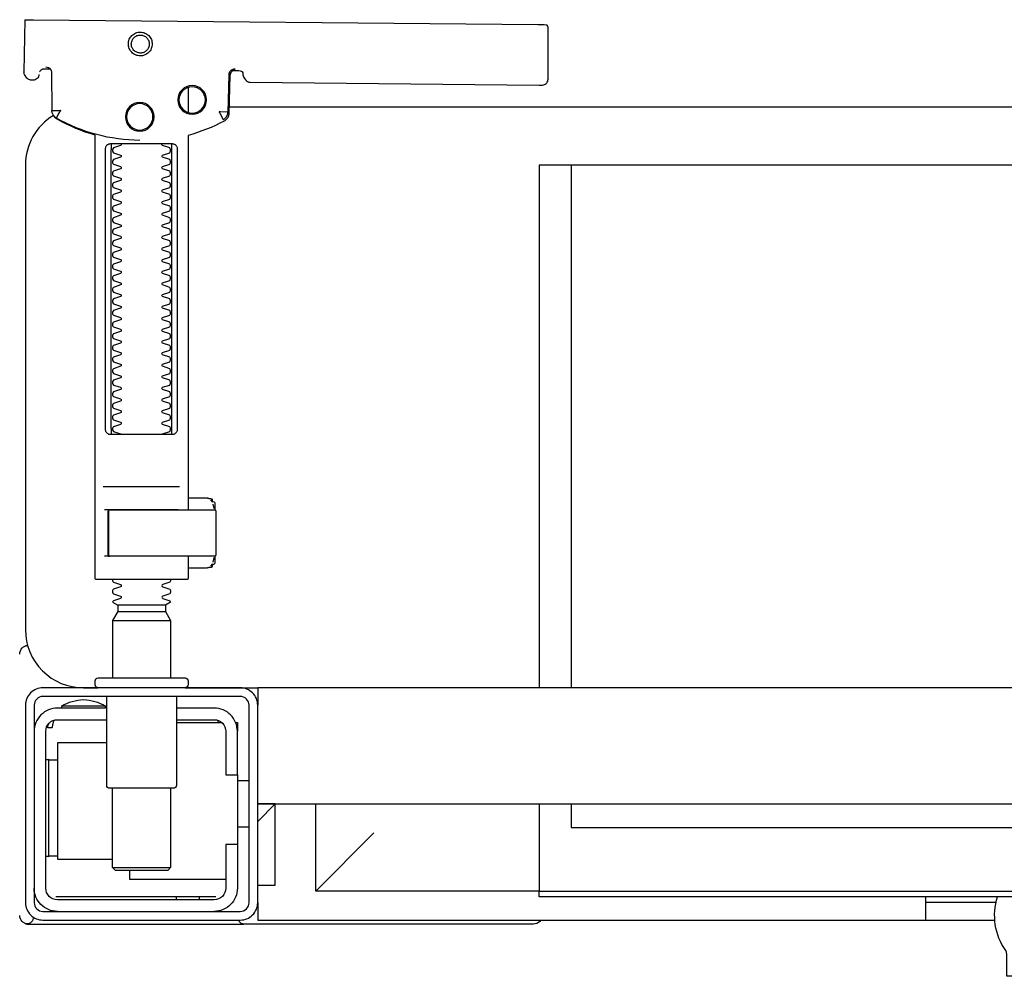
# Model space of a CAD drawing. Header units: millimetres. Extents: x 28600 to 181045, y -399112 to -163690.
# Tile 312 of 482: x 74679 to 74696, y -197752 to -197736. Entities that reach past the tile are written whole.
import ezdxf

# ---------------------------------------------------------------- set-up
doc = ezdxf.new("R2010")
doc.units = ezdxf.units.MM
doc.layers.get('0').update_dxf_attribs({"color": 8})
doc.layers.add('!!_@ wypos sanit nd', color=8, linetype='Continuous', plot=False)

# ---------------------------------------------------------------- blocks, each defined once
blk = doc.blocks.new('A$C4ebe9e89')
for points in [[(0.19864, 0.1647), (0.11173, 0.16387)], [(0.20013, 0.1647), (0.20026, 0.15571)], [(0.16386, 0.15607), (0.16409, 0.15602), (0.16425, 0.15596), (0.1644, 0.15586), (0.16453, 0.15574), (0.16463, 0.1556), (0.16471, 0.15544), (0.16476, 0.15527), (0.16478, 0.1551), (0.16496, 0.14854), (0.16497, 0.14842), (0.16498, 0.14832), (0.16501, 0.14822), (0.16503, 0.14812), (0.16507, 0.14802), (0.16511, 0.14793), (0.16516, 0.14784), (0.16521, 0.14775), (0.16528, 0.14767), (0.16535, 0.14758), (0.16542, 0.14751), (0.1655, 0.14744), (0.16558, 0.14737), (0.16567, 0.14731), (0.16576, 0.14726), (0.16651, 0.14688), (0.16727, 0.14651), (0.16803, 0.14617), (0.16881, 0.14585), (0.1696, 0.14555), (0.17039, 0.14527), (0.17119, 0.14502), (0.172, 0.14478), (0.172, 0.08032)], [(0.1651, 0.14871), (0.16492, 0.1553), (0.1649, 0.15547), (0.16485, 0.15563), (0.16478, 0.15579), (0.16468, 0.15592), (0.16455, 0.15604), (0.16441, 0.15614), (0.16425, 0.15621), (0.16409, 0.15626), (0.16391, 0.15627)], [(0.19757, 0.15573), (0.19749, 0.15586), (0.19739, 0.15598), (0.19727, 0.15608), (0.19713, 0.15617), (0.19698, 0.15623), (0.19683, 0.15626), (0.19667, 0.15627), (0.19577, 0.15626)], [(0.172, 0.15305), (0.172, 0.14874)], [(0.16493, 0.14968), (-0.16477, 0.14968)], [(0.17483, 0.14232), (0.17483, 0.09432)], [(0.18523, 0.09432), (0.18523, 0.14232)], [(-0.11847, 0.04968), (-0.11847, 0.13968), (0.11153, 0.13968), (0.11153, 0.04968)], [(0.10602, 0.13968), (0.10602, 0.04968)], [(0.18662, 0.08432), (0.17345, 0.08432)], [(0.16732, 0.08028), (0.16732, 0.08144), (0.16736, 0.08156), (0.16746, 0.08164), (0.16767, 0.08169)], [(0.16811, 0.08203), (0.16776, 0.08162), (0.16776, 0.08196), (0.16779, 0.08207), (0.16786, 0.08214), (0.16797, 0.08218), (0.1681, 0.08219), (0.16822, 0.08219), (0.16842, 0.08221), (0.16887, 0.08232), (0.172, 0.08232)], [(0.16848, 0.08224), (0.16856, 0.0823), (0.16876, 0.08232)], [(0.16751, 0.08053), (0.16754, 0.08079), (0.16766, 0.08132)], [(0.17371, 0.08032), (0.18481, 0.08032), (0.18637, 0.08032)], [(0.16767, 0.07094), (0.16756, 0.07096), (0.16746, 0.07099), (0.16737, 0.07106), (0.16732, 0.0712), (0.16732, 0.07235)], [(0.16766, 0.07131), (0.16754, 0.07185), (0.16751, 0.0721)], [(0.18558, 0.07232), (0.18637, 0.07232)], [(0.172, 0.07032), (0.16887, 0.07032), (0.16842, 0.07042), (0.16831, 0.07044), (0.1682, 0.07044), (0.16806, 0.07045), (0.16795, 0.07046), (0.16783, 0.07052), (0.16776, 0.07067), (0.16776, 0.07101), (0.16811, 0.07061)], [(0.16876, 0.07032), (0.16866, 0.07032), (0.16848, 0.0704)], [(0.1759, 0.06388), (0.1841, 0.06388)], [(0.1841, 0.06282), (0.1759, 0.06282)], [(0.185, 0.06126), (0.175, 0.06126)], [(0.19963, 0.05696), (0.19976, 0.05695), (0.19988, 0.05692), (0.20001, 0.05688)], [(-0.16, 0.04668), (-0.16, 0.04968), (0.16, 0.04968), (0.16, 0.04668)], [(0.16, 0.03368), (0.16, 0.04568)], [(0.167, 0.04412), (0.16693, 0.04403), (0.16687, 0.04393), (0.16681, 0.04381), (0.16675, 0.04368)], [(0.19499, 0.04412), (0.19506, 0.04404), (0.19512, 0.04395), (0.19517, 0.04385), (0.19521, 0.04376), (0.19525, 0.04365), (0.19528, 0.04355), (0.19531, 0.04344), (0.19533, 0.04333), (0.19535, 0.04322), (0.19537, 0.04311), (0.19538, 0.04301), (0.19539, 0.04291), (0.19538, 0.04281), (0.19547, 0.04278), (0.19557, 0.04278), (0.19568, 0.04278), (0.19578, 0.04278), (0.19589, 0.04278), (0.19613, 0.04278), (0.19616, 0.04288), (0.19615, 0.04299), (0.19613, 0.04311), (0.19609, 0.04324), (0.19605, 0.04336), (0.19594, 0.04357)], [(0.174, 0.04368), (0.16618, 0.04368)], [(0.1635, 0.03468), (0.1635, 0.04218)], [(0.186, 0.04018), (0.1945, 0.04018), (0.1945, 0.02018), (0.185, 0.02018)], [(0.19591, 0.03729), (0.19602, 0.03729), (0.19616, 0.03729), (0.19632, 0.03729), (0.1965, 0.03729)], [(0.1615, 0.03368), (0.1635, 0.03368)], [(0.175, 0.03238), (0.175, 0.01872), (0.1755, 0.01822), (0.1845, 0.01822), (0.185, 0.01872), (0.185, 0.03238)], [(0.16, 0.02668), (0.157, 0.02968), (0.16, 0.02968), (-0.16, 0.02968), (-0.157, 0.02968), (-0.16, 0.02668)], [(0.10602, 0.02968), (0.10602, 0.0256), (-0.11847, 0.0256)], [(0.11153, 0.02968), (0.11153, 0.01468), (0.15, 0.01468)], [(0.14, 0.02468), (0.15, 0.01468), (0.15, 0.02968)], [(0.16, 0.01568), (0.157, 0.01568), (0.157, 0.02968)], [(0.1615, 0.02568), (0.1635, 0.02568)], [(0.1965, 0.02067), (0.19632, 0.02067), (0.19616, 0.02067), (0.19602, 0.02067), (0.19591, 0.02067)], [(0.185, 0.01872), (0.175, 0.01872)], [(0.1655, 0.01668), (0.182, 0.01668), (0.182, 0.01822)], [(0.045, 0.01368), (0.045, 0.00968)], [(0.16722, 0.01368), (0.19467, 0.01368), (0.19478, 0.01368)], [(0.17, 0.01318), (0.17, 0.01368)], [(0.174, 0.01318), (0.174, 0.01368)], [(0.03283, 0.01268), (0.045, 0.01268)], [(0.16, 0.01268), (0.16, 0.00968), (0.03305, 0.00968)]]:
    blk.add_lwpolyline(points)
for points in [[(0.16424, 0.15596), (0.16327, 0.15595), (0.16304, 0.15592), (0.16283, 0.15584), (0.16262, 0.15571), (0.16265, 0.15575), (0.16259, 0.15555), (0.16257, 0.15535, -0.157432), (0.16238, 0.15476), (0.1621, 0.15436, -0.241147), (0.16129, 0.15393), (0.1115, 0.15346), (0.11134, 0.15345), (0.11119, 0.15345), (0.11107, 0.15345), (0.11094, 0.15346), (0.11078, 0.15348), (0.11062, 0.15353), (0.11047, 0.15361), (0.11033, 0.15371), (0.11022, 0.15383), (0.11012, 0.15397), (0.11005, 0.15412), (0.11001, 0.15428), (0.11, 0.15445), (0.10995, 0.16345), (0.11023, 0.16384)], [(0.19647, 0.15658), (0.19626, 0.15656), (0.19605, 0.15648), (0.19585, 0.15635), (0.19566, 0.15614, 0.132231), (0.19551, 0.15564), (0.19546, 0.14909)], [(0.19768, 0.15528, 0.415336), (0.19869, 0.15429)], [(0.19885, 0.1543), (0.19898, 0.1543), (0.19913, 0.15431), (0.19927, 0.15434), (0.19941, 0.1544), (0.19953, 0.15447), (0.19965, 0.15456), (0.19975, 0.15466), (0.20007, 0.15512, 0.158481), (0.20026, 0.15571)], [(0.18031, 0.14393, 0.125713), (0.19466, 0.14774, 0.121439), (0.19519, 0.14823, -0.262119), (0.2, 0.13968), (0.2, 0.05968, -0.414214), (0.19, 0.04968), (0.18752, 0.04968, 0.405519), (0.188, 0.05018), (0.188, 0.05088, 0.414214), (0.1875, 0.05138), (0.1725, 0.05138, 0.414214), (0.172, 0.05088), (0.172, 0.05018, 0.405519), (0.17249, 0.04968, 0.001664), (0.15993, 0.04968)], [(0.172, 0.07232), (0.172, 0.06852, 0.414214), (0.1722, 0.06832), (0.18462, 0.06832), (0.1878, 0.06832, 0.414214), (0.188, 0.06852), (0.188, 0.14485), (0.18885, 0.1451), (0.18969, 0.14537), (0.19052, 0.14568), (0.19134, 0.146), (0.19215, 0.14635), (0.19295, 0.14672), (0.19374, 0.14712), (0.19456, 0.14756), (0.19465, 0.14762), (0.19473, 0.14768), (0.19481, 0.14775), (0.19488, 0.14782), (0.19495, 0.1479), (0.19502, 0.14799)], [(0.17647, 0.09332, 0.182836), (0.17637, 0.09341), (0.17515, 0.09381, 0.050055), (0.175, 0.09408), (0.175, 0.09436, 0.050055), (0.17515, 0.09462), (0.17637, 0.09503, 0.719897), (0.17637, 0.09541), (0.17515, 0.09581, 0.050055), (0.175, 0.09608), (0.175, 0.09636, 0.050055), (0.17515, 0.09662), (0.17637, 0.09703, 0.719897), (0.17637, 0.09741), (0.17515, 0.09781, 0.050055), (0.175, 0.09808), (0.175, 0.09836, 0.050055), (0.17515, 0.09862), (0.17637, 0.09903, 0.719897), (0.17637, 0.09941), (0.17515, 0.09981, 0.050055), (0.175, 0.10008), (0.175, 0.10036, 0.050055), (0.17515, 0.10062), (0.17637, 0.10103, 0.719897), (0.17637, 0.10141), (0.17515, 0.10181, 0.050055), (0.175, 0.10208), (0.175, 0.10236, 0.050055), (0.17515, 0.10262), (0.17637, 0.10303, 0.719897), (0.17637, 0.10341), (0.17515, 0.10381, 0.050055), (0.175, 0.10408), (0.175, 0.10436, 0.050055), (0.17515, 0.10462), (0.17637, 0.10503, 0.719897), (0.17637, 0.10541), (0.17515, 0.10581, 0.050055), (0.175, 0.10608), (0.175, 0.10636, 0.050055), (0.17515, 0.10662), (0.17637, 0.10703, 0.719897), (0.17637, 0.10741), (0.17515, 0.10781, 0.050055), (0.175, 0.10808), (0.175, 0.10836, 0.050055), (0.17515, 0.10862), (0.17637, 0.10903, 0.719897), (0.17637, 0.10941), (0.17515, 0.10981, 0.050055), (0.175, 0.11008), (0.175, 0.11036, 0.050055), (0.17515, 0.11062), (0.17637, 0.11103, 0.719897), (0.17637, 0.11141), (0.17515, 0.11181, 0.050055), (0.175, 0.11208), (0.175, 0.11236, 0.050055), (0.17515, 0.11262), (0.17637, 0.11303, 0.719897), (0.17637, 0.11341), (0.17515, 0.11381, 0.050055), (0.175, 0.11408), (0.175, 0.11436, 0.050055), (0.17515, 0.11462), (0.17637, 0.11503, 0.719897), (0.17637, 0.11541), (0.17515, 0.11581, 0.050055), (0.175, 0.11608), (0.175, 0.11636, 0.050055), (0.17515, 0.11662), (0.17637, 0.11703, 0.719897), (0.17637, 0.11741), (0.17515, 0.11781, 0.050055), (0.175, 0.11808), (0.175, 0.11836, 0.050055), (0.17515, 0.11862), (0.17637, 0.11903, 0.719897), (0.17637, 0.11941), (0.17515, 0.11981, 0.050055), (0.175, 0.12008), (0.175, 0.12036, 0.050055), (0.17515, 0.12062), (0.17637, 0.12103, 0.719897), (0.17637, 0.12141), (0.17515, 0.12181, 0.050055), (0.175, 0.12208), (0.175, 0.12236, 0.050055), (0.17515, 0.12262), (0.17637, 0.12303, 0.719897), (0.17637, 0.12341), (0.17515, 0.12381, 0.050055), (0.175, 0.12408), (0.175, 0.12436, 0.050055), (0.17515, 0.12462), (0.17637, 0.12503, 0.719897), (0.17637, 0.12541), (0.17515, 0.12581, 0.050055), (0.175, 0.12608), (0.175, 0.12636, 0.050055), (0.17515, 0.12662), (0.17637, 0.12703, 0.719897), (0.17637, 0.12741), (0.17515, 0.12781, 0.050055), (0.175, 0.12808), (0.175, 0.12836, 0.050055), (0.17515, 0.12862), (0.17637, 0.12903, 0.719897), (0.17637, 0.12941), (0.17515, 0.12981, 0.050055), (0.175, 0.13008), (0.175, 0.13036, 0.050055), (0.17515, 0.13062), (0.17637, 0.13103, 0.719897), (0.17637, 0.13141), (0.17515, 0.13181, 0.050055), (0.175, 0.13208), (0.175, 0.13236, 0.050055), (0.17515, 0.13262), (0.17637, 0.13303, 0.719897), (0.17637, 0.13341), (0.17515, 0.13381, 0.050055), (0.175, 0.13408), (0.175, 0.13436, 0.050055), (0.17515, 0.13462), (0.17637, 0.13503, 0.719897), (0.17637, 0.13541), (0.17515, 0.13581, 0.050055), (0.175, 0.13608), (0.175, 0.13636, 0.050055), (0.17515, 0.13662), (0.17637, 0.13703, 0.719897), (0.17637, 0.13741), (0.17515, 0.13781, 0.050055), (0.175, 0.13808), (0.175, 0.13836, 0.050055), (0.17515, 0.13862), (0.17637, 0.13903, 0.719897), (0.17637, 0.13941), (0.17515, 0.13981, 0.050055), (0.175, 0.14008), (0.175, 0.14036, 0.050055), (0.17515, 0.14062), (0.17637, 0.14103, 0.719897), (0.17637, 0.14141), (0.17515, 0.14181, 0.050055), (0.175, 0.14208), (0.175, 0.14236, 0.050055), (0.17515, 0.14262), (0.17637, 0.14303, 0.474594), (0.17647, 0.14332)], [(0.18353, 0.14332, 0.474594), (0.18364, 0.14303), (0.18486, 0.14262, 0.050055), (0.185, 0.14236), (0.185, 0.14208, 0.050055), (0.18486, 0.14181), (0.18364, 0.14141, 0.719897), (0.18364, 0.14103), (0.18486, 0.14062, 0.050055), (0.185, 0.14036), (0.185, 0.14008, 0.050055), (0.18486, 0.13981), (0.18364, 0.13941, 0.719897), (0.18364, 0.13903), (0.18486, 0.13862, 0.050055), (0.185, 0.13836), (0.185, 0.13808, 0.050055), (0.18486, 0.13781), (0.18364, 0.13741, 0.719897), (0.18364, 0.13703), (0.18486, 0.13662, 0.050055), (0.185, 0.13636), (0.185, 0.13608, 0.050055), (0.18486, 0.13581), (0.18364, 0.13541, 0.719897), (0.18364, 0.13503), (0.18486, 0.13462, 0.050055), (0.185, 0.13436), (0.185, 0.13408, 0.050055), (0.18486, 0.13381), (0.18364, 0.13341, 0.719897), (0.18364, 0.13303), (0.18486, 0.13262, 0.050055), (0.185, 0.13236), (0.185, 0.13208, 0.050055), (0.18486, 0.13181), (0.18364, 0.13141, 0.719897), (0.18364, 0.13103), (0.18486, 0.13062, 0.050055), (0.185, 0.13036), (0.185, 0.13008, 0.050055), (0.18486, 0.12981), (0.18364, 0.12941, 0.719897), (0.18364, 0.12903), (0.18486, 0.12862, 0.050055), (0.185, 0.12836), (0.185, 0.12808, 0.050055), (0.18486, 0.12781), (0.18364, 0.12741, 0.719897), (0.18364, 0.12703), (0.18486, 0.12662, 0.050055), (0.185, 0.12636), (0.185, 0.12608, 0.050055), (0.18486, 0.12581), (0.18364, 0.12541, 0.719897), (0.18364, 0.12503), (0.18486, 0.12462, 0.050055), (0.185, 0.12436), (0.185, 0.12408, 0.050055), (0.18486, 0.12381), (0.18364, 0.12341, 0.719897), (0.18364, 0.12303), (0.18486, 0.12262, 0.050055), (0.185, 0.12236), (0.185, 0.12208, 0.050055), (0.18486, 0.12181), (0.18364, 0.12141, 0.719897), (0.18364, 0.12103), (0.18486, 0.12062, 0.050055), (0.185, 0.12036), (0.185, 0.12008, 0.050055), (0.18486, 0.11981), (0.18364, 0.11941, 0.719897), (0.18364, 0.11903), (0.18486, 0.11862, 0.050055), (0.185, 0.11836), (0.185, 0.11808, 0.050055), (0.18486, 0.11781), (0.18364, 0.11741, 0.719897), (0.18364, 0.11703), (0.18486, 0.11662, 0.050055), (0.185, 0.11636), (0.185, 0.11608, 0.050055), (0.18486, 0.11581), (0.18364, 0.11541, 0.719897), (0.18364, 0.11503), (0.18486, 0.11462, 0.050055), (0.185, 0.11436), (0.185, 0.11408, 0.050055), (0.18486, 0.11381), (0.18364, 0.11341, 0.719897), (0.18364, 0.11303), (0.18486, 0.11262, 0.050055), (0.185, 0.11236), (0.185, 0.11208, 0.050055), (0.18486, 0.11181), (0.18364, 0.11141, 0.719897), (0.18364, 0.11103), (0.18486, 0.11062, 0.050055), (0.185, 0.11036), (0.185, 0.11008, 0.050055), (0.18486, 0.10981), (0.18364, 0.10941, 0.719897), (0.18364, 0.10903), (0.18486, 0.10862, 0.050055), (0.185, 0.10836), (0.185, 0.10808, 0.050055), (0.18486, 0.10781), (0.18364, 0.10741, 0.719897), (0.18364, 0.10703), (0.18486, 0.10662, 0.050055), (0.185, 0.10636), (0.185, 0.10608, 0.050055), (0.18486, 0.10581), (0.18364, 0.10541, 0.719897), (0.18364, 0.10503), (0.18486, 0.10462, 0.050055), (0.185, 0.10436), (0.185, 0.10408, 0.050055), (0.18486, 0.10381), (0.18364, 0.10341, 0.719897), (0.18364, 0.10303), (0.18486, 0.10262, 0.050055), (0.185, 0.10236), (0.185, 0.10208, 0.050055), (0.18486, 0.10181), (0.18364, 0.10141, 0.719897), (0.18364, 0.10103), (0.18486, 0.10062, 0.050055), (0.185, 0.10036), (0.185, 0.10008, 0.050055), (0.18486, 0.09981), (0.18364, 0.09941, 0.719897), (0.18364, 0.09903), (0.18486, 0.09862, 0.050055), (0.185, 0.09836), (0.185, 0.09808, 0.050055), (0.18486, 0.09781), (0.18364, 0.09741, 0.719897), (0.18364, 0.09703), (0.18486, 0.09662, 0.050055), (0.185, 0.09636), (0.185, 0.09608, 0.050055), (0.18486, 0.09581), (0.18364, 0.09541, 0.719897), (0.18364, 0.09503), (0.18486, 0.09462, 0.050055), (0.185, 0.09436), (0.185, 0.09408, 0.050055), (0.18486, 0.09381), (0.18364, 0.09341, 0.182836), (0.18353, 0.09332)], [(0.18575, 0.07252), (0.18575, 0.08011), (0.18572, 0.08022), (0.18564, 0.08029), (0.18555, 0.08032), (0.18565, 0.0803), (0.18573, 0.08024), (0.18577, 0.08014), (0.18577, 0.07252), (0.18574, 0.07241), (0.18567, 0.07234), (0.18547, 0.07232), (0.18558, 0.07237), (0.18564, 0.07252), (0.18564, 0.08012), (0.18557, 0.08027), (0.18547, 0.08032), (0.16743, 0.08032, 0.414214), (0.16723, 0.08012), (0.16723, 0.07252, 0.414214), (0.16743, 0.07232), (0.18547, 0.07232)], [(0.18556, 0.07232, 0.414213), (0.18576, 0.07252), (0.18575, 0.08011), (0.18575, 0.07252), (0.18572, 0.07241), (0.18565, 0.07234), (0.18555, 0.07232)], [(0.175, 0.06836), (0.175, 0.06812, -0.050055), (0.17515, 0.06786), (0.17636, 0.06745, -0.719897), (0.17636, 0.06707), (0.17515, 0.06666, -0.050055), (0.175, 0.0664), (0.175, 0.06612, -0.050055), (0.17515, 0.06586), (0.17636, 0.06545, -0.719897), (0.17636, 0.06507), (0.17515, 0.06466, -0.050055), (0.175, 0.0644), (0.1759, 0.06388), (0.1759, 0.06282), (0.175, 0.06126), (0.175, 0.05138)], [(0.185, 0.06836), (0.185, 0.06812, 0.050055), (0.18486, 0.06786), (0.18364, 0.06745, 0.719897), (0.18364, 0.06707), (0.18486, 0.06666, 0.050055), (0.185, 0.0664), (0.185, 0.06612, 0.050055), (0.18486, 0.06586), (0.18364, 0.06545, 0.719897), (0.18364, 0.06507), (0.18486, 0.06466, 0.050055), (0.185, 0.0644), (0.1841, 0.06388), (0.1841, 0.06282), (0.185, 0.06126), (0.185, 0.05138)], [(0.20011, 0.05684, 0.126559), (0.19962, 0.05693)], [(0.20099, 0.05547, 0.198909), (0.20055, 0.05654, 0.091301), (0.20011, 0.05684)], [(0.174, 0.04818), (0.174, 0.03288, 0.414214), (0.1745, 0.03238), (0.1855, 0.03238, 0.414214), (0.186, 0.03288), (0.186, 0.04818)], [(0.19375, 0.04656, 0.119096), (0.19, 0.04764, 0.119096), (0.18625, 0.04656)], [(0.16379, 0.04368), (0.1635, 0.04368), (0.1635, 0.04218, -0.414214), (0.1675, 0.04618), (0.174, 0.04618)], [(0.19375, 0.04618), (0.19375, 0.04656), (0.18625, 0.04656), (0.18625, 0.04618), (0.1945, 0.04618, -0.414214), (0.1985, 0.04218)], [(0.174, 0.04418), (0.1675, 0.04418, 0.414214), (0.1655, 0.04218), (0.1655, 0.03468), (0.1635, 0.03468), (0.1635, 0.01518, 0.414214), (0.1675, 0.01118)], [(0.1635, 0.02268), (0.1655, 0.02268), (0.1655, 0.01518, 0.414214), (0.1675, 0.01318), (0.1945, 0.01318, 0.414214), (0.1965, 0.01518), (0.1965, 0.04218, 0.414214), (0.1945, 0.04418), (0.186, 0.04418)], [(0.1945, 0.03721), (0.19515, 0.03722), (0.19542, 0.03722), (0.1956, 0.03722), (0.19567, 0.03722, 0.116465), (0.19589, 0.03728), (0.19601, 0.03733), (0.19601, 0.02063), (0.19589, 0.02068, 0.116465), (0.19567, 0.02074), (0.19542, 0.02074), (0.19515, 0.02074), (0.1945, 0.02075)], [(-0.04, 0.01368), (-0.03255, 0.01368, 0.236962), (-0.03118, 0.00443, -0.154353), (-0.031, 0.00386), (-0.031, 0), (0.031, 0), (0.031, 0.00386, -0.154353), (0.03118, 0.00443, 0.236962), (0.03256, 0.01368), (0.04, 0.01368)], [(0.1945, 0.01118, 0.414214), (0.1985, 0.01518)], [(0.20011, 0.00912, 0.091301), (0.20055, 0.00942, 0.198909), (0.20099, 0.01048)], [(0.11124, 0.00968), (0.11142, 0.00944), (0.11165, 0.00925), (0.11192, 0.0091), (0.1122, 0.00901), (0.1125, 0.00898), (0.1623, 0.00898, 0.326231), (0.16325, 0.00968)], [(0.1987, 0.01002, 0.000114), (0.1987, 0.01002, 0.517015), (0.20003, 0.00909), (0.19993, 0.00905), (0.19983, 0.00903), (0.19971, 0.009), (0.19958, 0.00899), (0.19948, 0.00899), (0.19903, 0.00899), (0.19841, 0.00899), (0.19771, 0.00899), (0.16428, 0.00899), (0.16393, 0.00899), (0.16357, 0.00899), (0.16323, 0.00899), (0.16294, 0.00899), (0.16269, 0.00899), (0.16249, 0.00899), (0.16237, 0.00899)]]:
    blk.add_lwpolyline(points, format="xyb")
for points in [[(0.18024, 0.15848), (0.18044, 0.15849), (0.18064, 0.15852), (0.18084, 0.15857), (0.18103, 0.15864), (0.18121, 0.15873), (0.18138, 0.15883), (0.18154, 0.15895), (0.18168, 0.15909), (0.18182, 0.15924), (0.18194, 0.1594), (0.18204, 0.15958), (0.18212, 0.15976), (0.18219, 0.15995), (0.18224, 0.16014), (0.18226, 0.16034), (0.18227, 0.16054), (0.18226, 0.16075), (0.18223, 0.16094), (0.18218, 0.16114), (0.18211, 0.16133), (0.18202, 0.16151), (0.18191, 0.16168), (0.18179, 0.16184), (0.18166, 0.16199), (0.18151, 0.16212), (0.18134, 0.16224), (0.18117, 0.16234), (0.18099, 0.16242), (0.1808, 0.16249), (0.1806, 0.16254), (0.1804, 0.16256), (0.1802, 0.16257), (0.18, 0.16256), (0.1798, 0.16253), (0.17961, 0.16248), (0.17942, 0.16241), (0.17924, 0.16232), (0.17907, 0.16222), (0.17891, 0.1621), (0.17876, 0.16196), (0.17863, 0.16181), (0.17851, 0.16165), (0.17841, 0.16147), (0.17832, 0.16129), (0.17826, 0.1611), (0.17821, 0.1609), (0.17818, 0.16071), (0.17818, 0.1605), (0.17819, 0.1603), (0.17822, 0.16011), (0.17827, 0.15991), (0.17834, 0.15972), (0.17843, 0.15954), (0.17853, 0.15937), (0.17865, 0.15921), (0.17879, 0.15906), (0.17894, 0.15893), (0.1791, 0.15881), (0.17928, 0.15871), (0.17946, 0.15863), (0.17965, 0.15856), (0.17984, 0.15851), (0.18004, 0.15849)], [(0.18024, 0.15897), (0.18039, 0.15898), (0.18054, 0.159), (0.18068, 0.15904), (0.18083, 0.15909), (0.18096, 0.15916), (0.18109, 0.15924), (0.18121, 0.15933), (0.18133, 0.15943), (0.18143, 0.15955), (0.18152, 0.15967), (0.18159, 0.1598), (0.18166, 0.15994), (0.18171, 0.16008), (0.18174, 0.16023), (0.18176, 0.16038), (0.18177, 0.16053), (0.18176, 0.16068), (0.18174, 0.16084), (0.1817, 0.16098), (0.18165, 0.16113), (0.18158, 0.16126), (0.1815, 0.16139), (0.18141, 0.16151), (0.1813, 0.16162), (0.18119, 0.16173), (0.18107, 0.16182), (0.18094, 0.16189), (0.1808, 0.16196), (0.18066, 0.16201), (0.18051, 0.16204), (0.18036, 0.16206), (0.18021, 0.16207), (0.18005, 0.16206), (0.1799, 0.16204), (0.17976, 0.162), (0.17961, 0.16194), (0.17948, 0.16188), (0.17935, 0.1618), (0.17923, 0.16171), (0.17911, 0.1616), (0.17901, 0.16149), (0.17892, 0.16137), (0.17885, 0.16124), (0.17878, 0.1611), (0.17873, 0.16095), (0.1787, 0.16081), (0.17868, 0.16066), (0.17867, 0.1605), (0.17868, 0.16035), (0.1787, 0.1602), (0.17874, 0.16005), (0.17879, 0.15991), (0.17886, 0.15977), (0.17894, 0.15964), (0.17903, 0.15952), (0.17914, 0.15941), (0.17925, 0.15931), (0.17937, 0.15922), (0.1795, 0.15914), (0.17964, 0.15908), (0.17978, 0.15903), (0.17993, 0.159), (0.18008, 0.15897)], [(0.16587, 0.14754), (0.16582, 0.14756), (0.16577, 0.1476), (0.16573, 0.14763), (0.16568, 0.14767), (0.16563, 0.14771), (0.16558, 0.14776), (0.16553, 0.14781), (0.16549, 0.14786), (0.16544, 0.14791), (0.1654, 0.14797), (0.16536, 0.14803), (0.16533, 0.14809), (0.16529, 0.14815), (0.16526, 0.14821), (0.16524, 0.14828), (0.16521, 0.14834), (0.16519, 0.14841), (0.16517, 0.14847), (0.16516, 0.14854), (0.16515, 0.1486), (0.16514, 0.14866), (0.16513, 0.14872), (0.16513, 0.14877), (0.16518, 0.14879), (0.16643, 0.14884), (0.16648, 0.14884), (0.16654, 0.14884), (0.16659, 0.14886), (0.16664, 0.14883), (0.16661, 0.14879), (0.16658, 0.14874), (0.16656, 0.14869), (0.16653, 0.14863), (0.16594, 0.14754)], [(0.18533, 0.14332), (0.18542, 0.14331), (0.1855, 0.1433), (0.18559, 0.14329), (0.18567, 0.14326), (0.18575, 0.14323), (0.18583, 0.14319), (0.18591, 0.14314), (0.18598, 0.14308), (0.18604, 0.14302), (0.1861, 0.14294), (0.18615, 0.14286), (0.18619, 0.14276), (0.18623, 0.14266), (0.18626, 0.14255), (0.18627, 0.14243), (0.18628, 0.14232), (0.18628, 0.09432), (0.18627, 0.0942), (0.18626, 0.09409), (0.18623, 0.09398), (0.18619, 0.09387), (0.18615, 0.09378), (0.1861, 0.09369), (0.18604, 0.09362), (0.18598, 0.09355), (0.18591, 0.09349), (0.18583, 0.09344), (0.18575, 0.0934), (0.18567, 0.09337), (0.18559, 0.09335), (0.1855, 0.09333), (0.18542, 0.09332), (0.18533, 0.09332), (0.17475, 0.09332), (0.17466, 0.09332), (0.17457, 0.09333), (0.17449, 0.09335), (0.1744, 0.09337), (0.17432, 0.0934), (0.17424, 0.09344), (0.17416, 0.09349), (0.17409, 0.09355), (0.17403, 0.09362), (0.17397, 0.09369), (0.17392, 0.09378), (0.17387, 0.09387), (0.17384, 0.09398), (0.17381, 0.09409), (0.17379, 0.0942), (0.17379, 0.09432), (0.17379, 0.14232), (0.17379, 0.14243), (0.17381, 0.14255), (0.17384, 0.14266), (0.17387, 0.14276), (0.17392, 0.14286), (0.17397, 0.14294), (0.17403, 0.14302), (0.17409, 0.14308), (0.17416, 0.14314), (0.17424, 0.14319), (0.17432, 0.14323), (0.1744, 0.14326), (0.17449, 0.14329), (0.17457, 0.1433), (0.17466, 0.14331), (0.17475, 0.14332)], [(-0.11847, 0.01368), (0.11153, 0.01368), (0.11153, 0.01468), (-0.11847, 0.01468)]]:
    blk.add_lwpolyline(points, close=True)
for points in [[(0.19546, 0.14908), (0.19546, 0.14908), (0.19546, 0.14908), (0.19546, 0.14909), (0.19546, 0.14909), (0.19546, 0.14909), (0.19546, 0.14909), (0.19546, 0.14909), (0.19546, 0.14909), (0.19546, 0.14909), (0.19546, 0.14909), (0.19546, 0.14909), (0.19546, 0.14909), (0.19546, 0.14909), (0.19546, 0.14909), (0.19546, 0.14909), (0.19546, 0.14909), (0.19546, 0.14909), (0.19546, 0.14909), (0.19546, 0.14909), (0.19546, 0.14908), (0.19546, 0.14908), (0.19546, 0.14908), (0.19546, 0.14908), (0.19546, 0.14908), (0.19546, 0.14908), (0.19546, 0.14908), (0.19546, 0.14908), (0.19546, 0.14908), (0.19546, 0.14908), (0.19546, 0.14908), (0.19546, 0.14908), (0.19546, 0.14908), (0.19546, 0.14908), (0.19546, 0.14908), (0.19546, 0.14908), (0.19546, 0.14908), (0.19546, 0.14909), (0.19545, 0.14909), (0.19545, 0.14909), (0.19545, 0.14909), (0.19545, 0.14909), (0.19545, 0.14909), (0.19545, 0.14909), (0.19545, 0.14909), (0.19545, 0.14909), (0.19544, 0.14909), (0.19544, 0.14908), (0.19544, 0.14908), (0.19544, 0.14908), (0.19544, 0.14908), (0.19543, 0.14908), (0.19543, 0.14908), (0.19543, 0.14908), (0.19543, 0.14908), (0.19543, 0.14908), (0.19543, 0.14908), (0.19543, 0.14908), (0.19542, 0.14908), (0.19542, 0.14908), (0.19542, 0.14908), (0.19542, 0.14908), (0.19542, 0.14908), (0.19541, 0.14908), (0.19541, 0.14908), (0.19541, 0.14908), (0.19541, 0.14908), (0.19541, 0.14908), (0.1954, 0.14908), (0.1954, 0.14908), (0.1954, 0.14908), (0.19539, 0.14908), (0.19539, 0.14908), (0.19538, 0.14909), (0.19537, 0.14909), (0.19537, 0.14909), (0.19536, 0.14909), (0.19536, 0.14909), (0.19536, 0.14909), (0.19535, 0.14909), (0.19535, 0.14909), (0.19534, 0.14909), (0.19534, 0.14909), (0.19533, 0.14909), (0.19533, 0.14909), (0.19532, 0.14909), (0.19531, 0.14909), (0.19531, 0.14909), (0.1953, 0.14909), (0.19529, 0.14909), (0.19529, 0.14909), (0.19528, 0.14909), (0.19527, 0.14909), (0.19527, 0.14909), (0.19526, 0.14909), (0.19525, 0.14909), (0.19524, 0.14909), (0.19524, 0.14909), (0.19523, 0.14909), (0.19522, 0.14909), (0.19521, 0.14909), (0.1952, 0.14909), (0.19519, 0.14909), (0.19518, 0.14909), (0.19517, 0.14909), (0.19516, 0.14909), (0.19516, 0.14909), (0.19515, 0.14909), (0.19514, 0.14909), (0.19513, 0.14909), (0.19512, 0.14909), (0.19511, 0.14909), (0.1951, 0.14909), (0.19508, 0.14909), (0.19507, 0.14909), (0.19506, 0.14909), (0.19505, 0.14909), (0.19504, 0.14909), (0.19503, 0.14909), (0.19502, 0.14909), (0.19501, 0.14909), (0.195, 0.14909), (0.19499, 0.14909), (0.19497, 0.14909), (0.19496, 0.14909), (0.19495, 0.14909), (0.19494, 0.1491), (0.19493, 0.1491), (0.19491, 0.1491), (0.1949, 0.1491), (0.19489, 0.1491), (0.19488, 0.1491), (0.19486, 0.1491), (0.19485, 0.1491), (0.19484, 0.1491), (0.19483, 0.1491), (0.19481, 0.1491), (0.19469, 0.1491), (0.19464, 0.1491), (0.19459, 0.1491), (0.19456, 0.1491), (0.19453, 0.1491), (0.19451, 0.1491), (0.19448, 0.1491), (0.19446, 0.1491), (0.19443, 0.1491), (0.19441, 0.1491), (0.19438, 0.1491), (0.19435, 0.1491), (0.19433, 0.1491), (0.19431, 0.1491), (0.19428, 0.1491), (0.19427, 0.1491), (0.19426, 0.1491), (0.19423, 0.1491), (0.19422, 0.1491), (0.19421, 0.1491), (0.1942, 0.1491), (0.19418, 0.1491), (0.19418, 0.1491), (0.19417, 0.1491), (0.19417, 0.1491), (0.19416, 0.1491), (0.19416, 0.1491), (0.19415, 0.14911), (0.19414, 0.14911), (0.19414, 0.14911), (0.19413, 0.14911), (0.19413, 0.14911), (0.19412, 0.14911), (0.19412, 0.14911), (0.19412, 0.14911), (0.19411, 0.14911), (0.19411, 0.1491), (0.1941, 0.1491), (0.1941, 0.1491), (0.1941, 0.1491), (0.19409, 0.1491), (0.19409, 0.1491), (0.19409, 0.1491), (0.19409, 0.1491), (0.19408, 0.1491), (0.19408, 0.1491), (0.19408, 0.1491), (0.19407, 0.1491), (0.19407, 0.1491), (0.19406, 0.1491), (0.19406, 0.1491), (0.19406, 0.1491), (0.19406, 0.1491), (0.19405, 0.1491), (0.19405, 0.1491), (0.19405, 0.1491), (0.19405, 0.14911), (0.19404, 0.14911), (0.19404, 0.14911), (0.19404, 0.14911), (0.19403, 0.14911), (0.19403, 0.14911), (0.19402, 0.14912), (0.19402, 0.14912), (0.19402, 0.14912), (0.19401, 0.14912), (0.19401, 0.14912), (0.19401, 0.14912), (0.194, 0.14912), (0.194, 0.14912), (0.194, 0.14912), (0.194, 0.14912), (0.194, 0.14912), (0.194, 0.14912), (0.194, 0.14912), (0.19399, 0.14912), (0.19399, 0.14912), (0.19399, 0.14912), (0.19399, 0.14912), (0.19399, 0.14912), (0.19399, 0.14912), (0.19398, 0.14912), (0.19398, 0.14912), (0.19398, 0.14911), (0.19398, 0.14911), (0.19398, 0.14911), (0.19398, 0.14911), (0.19397, 0.14911), (0.19397, 0.14911), (0.19397, 0.1491), (0.19397, 0.1491), (0.19397, 0.1491), (0.19397, 0.1491), (0.19397, 0.1491), (0.19397, 0.14909), (0.19397, 0.14909), (0.19397, 0.14909), (0.19397, 0.14909), (0.19397, 0.14908), (0.19397, 0.14908), (0.19397, 0.14908), (0.19397, 0.14908), (0.19397, 0.14908), (0.19397, 0.14907), (0.19397, 0.14907), (0.19397, 0.14907), (0.19397, 0.14907), (0.19397, 0.14907), (0.19398, 0.14906), (0.19398, 0.14906), (0.19398, 0.14906), (0.19398, 0.14906), (0.19398, 0.14906), (0.19398, 0.14905), (0.19399, 0.14905), (0.19399, 0.14905), (0.19399, 0.14905), (0.194, 0.14904), (0.194, 0.14904), (0.19401, 0.14903), (0.19401, 0.14903), (0.19401, 0.14903), (0.19402, 0.14902), (0.19402, 0.14902), (0.19402, 0.14902), (0.19403, 0.14901), (0.19403, 0.14901), (0.19403, 0.14901), (0.19403, 0.149), (0.19403, 0.149), (0.19403, 0.149), (0.19404, 0.14899), (0.19404, 0.14899), (0.19404, 0.14899), (0.19404, 0.14899), (0.19404, 0.14898), (0.19404, 0.14898), (0.19404, 0.14898), (0.19405, 0.14897), (0.19405, 0.14897), (0.19405, 0.14897), (0.19405, 0.14896), (0.19405, 0.14896), (0.19406, 0.14895), (0.19406, 0.14895), (0.19406, 0.14895), (0.19406, 0.14894), (0.19407, 0.14894), (0.19407, 0.14893), (0.19407, 0.14893), (0.19408, 0.14892), (0.19408, 0.14891), (0.19409, 0.1489), (0.19409, 0.14889), (0.1941, 0.14888), (0.1941, 0.14887), (0.19411, 0.14886), (0.19412, 0.14884), (0.19414, 0.14881), (0.19416, 0.14877), (0.19418, 0.14873), (0.19419, 0.14871), (0.1942, 0.1487), (0.19421, 0.14868), (0.19422, 0.14866), (0.19423, 0.14864), (0.19434, 0.14845), (0.19435, 0.14844), (0.19435, 0.14842), (0.19436, 0.1484), (0.19437, 0.14839), (0.19438, 0.14837), (0.19439, 0.14836), (0.1944, 0.14834), (0.19441, 0.14832), (0.19441, 0.14831), (0.19442, 0.14829), (0.19443, 0.14828), (0.19444, 0.14826), (0.19445, 0.14825), (0.19446, 0.14823), (0.19446, 0.14822), (0.19447, 0.14821), (0.19448, 0.14819), (0.19449, 0.14818), (0.19449, 0.14816), (0.1945, 0.14815), (0.19451, 0.14814), (0.19452, 0.14813), (0.19452, 0.14811), (0.19453, 0.1481), (0.19454, 0.14809), (0.19454, 0.14808), (0.19455, 0.14806), (0.19456, 0.14805), (0.19456, 0.14804), (0.19457, 0.14803), (0.19457, 0.14802), (0.19458, 0.14801), (0.19458, 0.148), (0.19459, 0.14799), (0.1946, 0.14798), (0.1946, 0.14797), (0.19461, 0.14796), (0.19461, 0.14795), (0.19462, 0.14794), (0.19462, 0.14793), (0.19463, 0.14792), (0.19463, 0.14791), (0.19463, 0.1479), (0.19464, 0.1479), (0.19464, 0.14789), (0.19465, 0.14788), (0.19465, 0.14787), (0.19465, 0.14787), (0.19466, 0.14786), (0.19466, 0.14785), (0.19466, 0.14785), (0.19467, 0.14784), (0.19467, 0.14784), (0.19467, 0.14783), (0.19468, 0.14783), (0.19468, 0.14782), (0.19468, 0.14782), (0.19468, 0.14782), (0.19468, 0.14781), (0.19468, 0.14781), (0.19468, 0.14781), (0.19468, 0.14781), (0.19469, 0.14781), (0.19469, 0.1478), (0.19469, 0.1478), (0.19469, 0.1478), (0.19469, 0.1478), (0.19469, 0.1478), (0.19469, 0.1478), (0.19469, 0.1478), (0.19469, 0.14779), (0.19469, 0.14779), (0.19469, 0.14779), (0.19469, 0.14779), (0.19469, 0.14779), (0.19469, 0.14779), (0.19469, 0.14779), (0.19469, 0.14779), (0.19469, 0.14779), (0.19469, 0.14779), (0.19469, 0.14779), (0.19469, 0.14779), (0.19469, 0.14779), (0.19469, 0.14779), (0.19469, 0.14779), (0.19469, 0.14779), (0.19469, 0.14778), (0.19469, 0.14778), (0.19469, 0.14778), (0.19469, 0.14778), (0.19469, 0.14778), (0.19469, 0.14778), (0.19469, 0.14778), (0.19469, 0.14778), (0.19469, 0.14778), (0.19469, 0.14778), (0.19469, 0.14778), (0.19469, 0.14778), (0.19469, 0.14778), (0.19469, 0.14778), (0.19469, 0.14778), (0.19469, 0.14778), (0.19469, 0.14778), (0.19469, 0.14778), (0.19469, 0.14778), (0.19469, 0.14778), (0.19469, 0.14778), (0.19469, 0.14778), (0.19469, 0.14778), (0.19469, 0.14778), (0.1947, 0.14778, 0.269557)], [(0.16, 0.01268), (0.16, 0.04668, -0.414214), (0.163, 0.04968), (0.197, 0.04968, -0.414214), (0.2, 0.04668), (0.2, 0.01268, -0.414214), (0.197, 0.00968), (0.163, 0.00968, -0.414214)], [(0.1985, 0.04668), (0.1985, 0.01268, -0.414214), (0.197, 0.01118), (0.163, 0.01118, -0.414214), (0.1615, 0.01268), (0.1615, 0.04668, -0.414214), (0.163, 0.04818), (0.197, 0.04818, -0.414214)]]:
    blk.add_lwpolyline(points, format="xyb", close=True)
for centre, radius in [((0.17129, 0.1509), 0.00247), ((0.17129, 0.15089), 0.00227), ((0.18031, 0.14798), 0.00247), ((0.18031, 0.14798), 0.00227)]:
    blk.add_circle(centre, radius)
for centre, major_axis, ratio, start_param, end_param in [((0.19863, 0.16469), (0.0015, 0.00001), 0.008666, 0.000034, 1.564556), ((0.11145, 0.16346), (-0.0015, -0.00001), 0.008666, 6.276938, 6.283143), ((0.11173, 0.16385), (0.0015, 0.00001), 0.008666, 1.564549, 3.135353), ((0.16326, 0.15695), (0.00001, -0.001), 0.006244, 0, 0.008667), ((0.19846, 0.15618), (-0.000892, -0.000453), 0.001081, 6.273741, 6.283185), ((0.19868, 0.15529), (-0.001, -0.00001), 0.00236, 6.276941, 6.283185), ((0.19876, 0.15569), (0.0015, 0.00002), 0.011557, 6.27692, 6.283202), ((0.19849, 0.1543), (0.000501, 0.000005), 0.008666, 5.12776, 5.491123), ((0.19868, 0.15529), (0.000013, -0.001), 0.403131, 6.273715, 6.283185), ((0.19883, 0.1553), (0.000018, -0.001), 0.702652, 6.271005, 6.283185), ((0.17484, 0.14232), (0, 0.001), 0.006244, 0, 1.570796), ((0.18031, 0.14443), (0.000005, -0.0005), 0.006244, 0, 0.008667), ((0.18524, 0.14232), (0, -0.001), 0.006244, 3.141593, 4.712389), ((0.17484, 0.09432), (0, -0.001), 0.006244, 4.712389, 6.283185), ((0.18524, 0.09432), (0, -0.001), 0.006244, 4.712389, 6.283185), ((0.16768, 0.08149), (-0.000013, 0.0002), 0.199357, 6.276703, 6.276744), ((0.16768, 0.07114), (-0.000013, -0.0002), 0.199357, 0.006339, 0.00638)]:
    blk.add_ellipse(centre, major_axis=major_axis, ratio=ratio, start_param=start_param, end_param=end_param)

msp = doc.modelspace()

# ---------------------------------------------------------------- block references
at = {"layer": '!!_@ wypos sanit nd', "xscale": -100, "yscale": 100, "zscale": 100}
msp.add_blockref('A$C4ebe9e89', (74698.9351, -197752.33536), dxfattribs=at)

doc.saveas('drawing.dxf')
